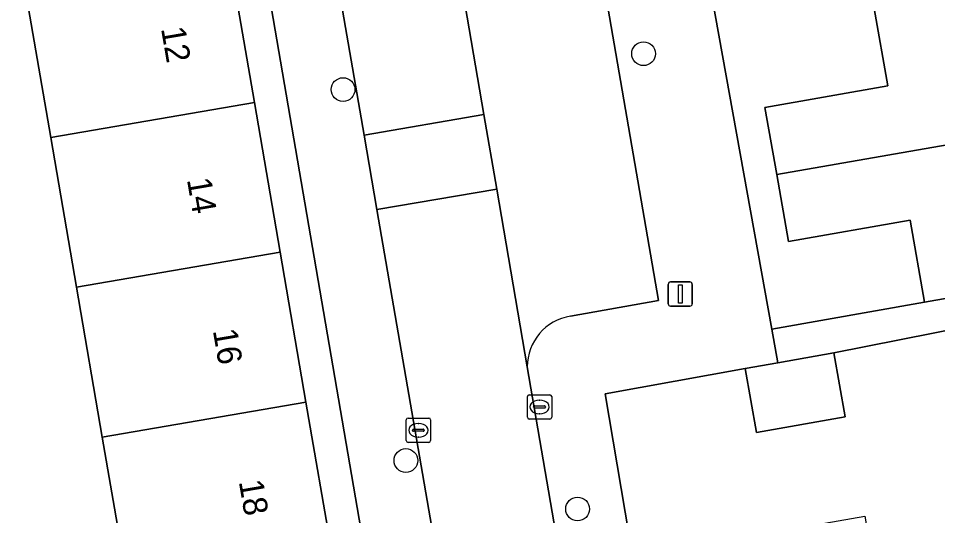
# Model space of a CAD drawing. Extents: x 162879 to 165540, y 384011 to 385181.
# Drawn here: x 164396.22 to 164434.07, y 384446.9 to 384467.39 of the extents above; entities that cross this region are included whole.
import ezdxf

# ---------------------------------------------------------------- set-up
doc = ezdxf.new("R2010")
doc.units = 0
for name, color, linetype in [('IMGEO_Boom', 7, 'Continuous'), ('IMGEO_Erf', 7, 'Continuous'), ('IMGEO_Kolk', 7, 'Continuous'), ('IMGEO_Lichtmast', 7, 'Continuous'), ('IMGEO_Pand', 7, 'Continuous'), ('IMGEO_Pand_nummerreeks', 7, 'Continuous'), ('IMGEO_Parkeervlak_open', 7, 'Continuous'), ('IMGEO_Rijbaan_lokaal_open', 7, 'Continuous'), ('IMGEO_Voetpad_open', 7, 'Continuous')]:
    doc.layers.add(name, color=color, linetype=linetype)

msp = doc.modelspace()

# ---------------------------------------------------------------- linework, layer by layer
at = {"layer": 'IMGEO_Boom'}
for centre in [(164421.961, 384465.934), (164409.59, 384464.455), (164412.178, 384449.173), (164419.246, 384447.175)]:
    msp.add_circle(centre, 0.489, dxfattribs=at)
at = {"layer": 'IMGEO_Erf'}
for points in [[(164432.012, 384464.606), (164431.453, 384467.792), (164430.893, 384470.981), (164425.858, 384470.097), (164425.375, 384472.85), (164424.891, 384475.606), (164429.99, 384476.501), (164429.44, 384479.638), (164428.889, 384482.775), (164423.804, 384481.882), (164423.32, 384484.64), (164421.873, 384484.387), (164427.236, 384454.587), (164433.528, 384455.692), (164432.935, 384459.07), (164427.927, 384458.191), (164427.442, 384460.955), (164426.957, 384463.718)], [(164426.147, 384452.968), (164420.386, 384451.919), (164421.531, 384445.1), (164421.758, 384443.749), (164427.489, 384444.755), (164427.234, 384446.208), (164431.072, 384446.881), (164431.337, 384445.371), (164436.931, 384446.353), (164442.423, 384447.317), (164442.164, 384448.798), (164445.832, 384449.442), (164446.105, 384447.885), (164451.814, 384448.879), (164450.322, 384457.449), (164444.535, 384456.441), (164445.069, 384453.404), (164441.283, 384452.739), (164440.749, 384455.776), (164429.799, 384453.609), (164430.262, 384450.973), (164426.61, 384450.332)]]:
    msp.add_lwpolyline(points, close=True, dxfattribs=at)
for points in [[(164412.939, 384431.091), (164405.175, 384476.35), (164403.85, 384476.13), (164404.893, 384470.051), (164405.944, 384463.926), (164407.003, 384457.752), (164408.062, 384451.577), (164409.136, 384445.319)], [(164400.751, 384443.88), (164399.677, 384450.138), (164398.618, 384456.313), (164397.559, 384462.487), (164396.508, 384468.612), (164395.465, 384474.691), (164388.52, 384473.448), (164389.606, 384467.117), (164386.536, 384466.59), (164385.45, 384472.921), (164385.208, 384472.876), (164386.66, 384464.421), (164389.368, 384464.906), (164390.033, 384461.195), (164390.729, 384457.31), (164387.86, 384456.796), (164388.856, 384450.981), (164392.811, 384451.66), (164393.314, 384448.73), (164389.359, 384448.051), (164392.891, 384427.624)]]:
    msp.add_lwpolyline(points, dxfattribs=at)
at = {"layer": 'IMGEO_Kolk'}
for p, q in [((164417.178, 384450.954), (164417.178, 384451.806)), ((164417.253, 384451.88), (164418.105, 384451.88)), ((164417.666, 384451.66), (164417.691, 384451.66)), ((164418.179, 384451.806), (164418.179, 384450.954)), ((164417.437, 384451.374), (164417.437, 384451.386)), ((164417.875, 384451.337), (164417.477, 384451.337)), ((164417.48, 384451.423), (164417.878, 384451.423)), ((164417.921, 384451.386), (164417.921, 384451.374)), ((164412.268, 384450.921), (164413.12, 384450.921)), ((164417.689, 384451.1), (164417.664, 384451.1)), ((164412.193, 384449.995), (164412.193, 384450.847)), ((164412.681, 384450.701), (164412.706, 384450.701)), ((164413.194, 384450.847), (164413.194, 384449.995)), ((164418.105, 384450.88), (164417.253, 384450.88)), ((164412.452, 384450.415), (164412.452, 384450.427)), ((164412.89, 384450.378), (164412.492, 384450.378)), ((164412.495, 384450.464), (164412.893, 384450.464)), ((164412.704, 384450.141), (164412.679, 384450.141)), ((164412.936, 384450.427), (164412.936, 384450.415)), ((164413.12, 384449.921), (164412.268, 384449.921))]:
    msp.add_line(p, q, dxfattribs=at)
for points in [[(164417.178, 384450.954), (164417.178, 384451.806)], [(164417.253, 384451.88), (164418.105, 384451.88)], [(164418.179, 384451.806), (164418.179, 384450.954)], [(164412.268, 384450.921), (164413.12, 384450.921)], [(164412.193, 384449.995), (164412.193, 384450.847)], [(164413.194, 384450.847), (164413.194, 384449.995)], [(164418.105, 384450.88), (164417.253, 384450.88)], [(164413.12, 384449.921), (164412.268, 384449.921)]]:
    msp.add_lwpolyline(points, dxfattribs=at)
for centre, radius, start, end in [((164417.255, 384451.804), 0.0765, 91.552, 178.448), ((164417.255, 384451.804), 0.0765, 91.552, 178.448), ((164418.103, 384451.804), 0.0765, 1.552, 88.448), ((164418.103, 384451.804), 0.0765, 1.552, 88.448), ((164417.477, 384451.383), 0.0403, 85.8775, 175.7526), ((164417.474, 384451.373), 0.0366, 178.938, 274.7102), ((164417.878, 384451.38), 0.043, 264.8664, 352.4533), ((164417.882, 384451.385), 0.0386, 1.7309, 96.639), ((164412.27, 384450.845), 0.0765, 91.552, 178.448), ((164412.27, 384450.845), 0.0765, 91.552, 178.448), ((164413.118, 384450.845), 0.0765, 1.552, 88.448), ((164413.118, 384450.845), 0.0765, 1.552, 88.448), ((164417.255, 384450.956), 0.0765, 181.552, 268.448), ((164417.255, 384450.956), 0.0765, 181.552, 268.448), ((164418.103, 384450.956), 0.0765, 271.552, 358.448), ((164418.103, 384450.956), 0.0765, 271.552, 358.448), ((164412.492, 384450.424), 0.0403, 85.8775, 175.7526), ((164412.489, 384450.414), 0.0366, 178.938, 274.7102), ((164412.893, 384450.421), 0.043, 264.8664, 352.4533), ((164412.897, 384450.426), 0.0386, 1.7309, 96.639), ((164412.27, 384449.997), 0.0765, 181.552, 268.448), ((164412.27, 384449.997), 0.0765, 181.552, 268.448), ((164413.118, 384449.997), 0.0765, 271.552, 358.448), ((164413.118, 384449.997), 0.0765, 271.552, 358.448)]:
    msp.add_arc(centre, radius, start, end, dxfattribs=at)
for centre, major_axis, ratio, start_param, end_param in [((164417.665, 384451.38), (-0.387, 0.002), 0.722429, 4.712389, 7.853982), ((164417.69, 384451.38), (-0.39, 0.002), 0.717154, 1.570796, 4.712389), ((164412.68, 384450.421), (-0.387, 0.002), 0.722429, 4.712389, 7.853982), ((164412.705, 384450.421), (-0.39, 0.002), 0.717154, 1.570796, 4.712389)]:
    msp.add_ellipse(centre, major_axis=major_axis, ratio=ratio, start_param=start_param, end_param=end_param, dxfattribs=at)
at = {"layer": 'IMGEO_Lichtmast'}
for p, q in [((164422.975, 384455.632), (164422.975, 384456.432)), ((164422.975, 384456.432), (164422.975, 384455.632)), ((164423.075, 384456.532), (164423.865, 384456.532)), ((164423.865, 384456.532), (164423.075, 384456.532)), ((164423.965, 384456.432), (164423.965, 384455.632)), ((164423.965, 384455.632), (164423.965, 384456.432)), ((164423.865, 384455.532), (164423.075, 384455.532)), ((164423.075, 384455.532), (164423.865, 384455.532))]:
    msp.add_line(p, q, dxfattribs=at)
msp.add_lwpolyline([(164423.395, 384456.407), (164423.545, 384456.407), (164423.545, 384455.657), (164423.395, 384455.657), (164423.395, 384456.407)], dxfattribs=at)
for centre, start, end in [((164423.075, 384456.432), 90, 180), ((164423.075, 384456.432), 90, 180), ((164423.865, 384456.432), 0, 90), ((164423.865, 384456.432), 360, 90), ((164423.075, 384455.632), 180, 270), ((164423.075, 384455.632), 180, 270), ((164423.865, 384455.632), 270, 0), ((164423.865, 384455.632), 270, 0)]:
    msp.add_arc(centre, 0.1, start, end, dxfattribs=at)
at = {"layer": 'IMGEO_Pand'}
for points in [[(164396.508, 384468.612), (164397.559, 384462.487), (164405.944, 384463.926), (164404.893, 384470.051)], [(164431.453, 384467.792), (164432.012, 384464.606), (164426.957, 384463.718), (164427.442, 384460.955), (164441.471, 384463.4), (164440.426, 384469.356)], [(164405.944, 384463.926), (164397.559, 384462.487), (164398.618, 384456.313), (164407.003, 384457.752)], [(164441.471, 384463.4), (164427.442, 384460.955), (164427.927, 384458.191), (164432.935, 384459.07), (164433.528, 384455.692), (164438.453, 384456.556), (164442.546, 384457.274)], [(164408.062, 384451.577), (164407.003, 384457.752), (164398.618, 384456.313), (164399.677, 384450.138)], [(164426.147, 384452.968), (164426.61, 384450.332), (164430.262, 384450.973), (164429.799, 384453.609), (164427.485, 384453.203)], [(164408.062, 384451.577), (164399.677, 384450.138), (164400.751, 384443.88), (164409.136, 384445.319)]]:
    msp.add_lwpolyline(points, close=True, dxfattribs=at)
at = {"layer": 'IMGEO_Parkeervlak_open'}
for points in [[(164417.448, 384485.519), (164412.072, 384484.59), (164411.771, 384484.538), (164415.39, 384463.43), (164415.918, 384460.349), (164417.174, 384453.027)], [(164418.958, 384455.119), (164422.583, 384455.77), (164417.448, 384485.519)]]:
    msp.add_lwpolyline(points, dxfattribs=at)
msp.add_arc((164419.286, 384453.033), 2.112, 98.9261, 180.1607, dxfattribs=at)
at = {"layer": 'IMGEO_Rijbaan_lokaal_open'}
msp.add_lwpolyline([(164408.678, 384472.888), (164410.457, 384462.574), (164415.39, 384463.43), (164411.771, 384484.538)], dxfattribs=at)
for points in [[(164415.39, 384463.43), (164410.457, 384462.574), (164410.985, 384459.517), (164415.918, 384460.349)], [(164417.174, 384453.027), (164415.918, 384460.349), (164410.985, 384459.517), (164415.945, 384430.767), (164420.841, 384431.639)]]:
    msp.add_lwpolyline(points, close=True, dxfattribs=at)
at = {"layer": 'IMGEO_Voetpad_open'}
for points in [[(164421.873, 384484.387), (164421.733, 384484.363), (164421.411, 384486.193), (164417.448, 384485.519), (164422.583, 384455.77), (164418.958, 384455.119)], [(164417.174, 384453.027), (164420.841, 384431.639), (164423.801, 384431.974), (164423.446, 384434.134), (164421.758, 384443.749), (164421.531, 384445.1), (164420.386, 384451.919), (164426.147, 384452.968), (164427.485, 384453.203), (164427.236, 384454.587), (164421.873, 384484.387)], [(164352.403, 384467.41), (164361.983, 384468.868), (164364.701, 384469.348), (164373.156, 384470.798), (164381.048, 384472.146), (164384.091, 384472.668), (164385.208, 384472.876), (164385.45, 384472.921), (164388.52, 384473.448), (164395.465, 384474.691), (164403.85, 384476.13), (164405.175, 384476.35), (164412.939, 384431.091), (164415.945, 384430.767), (164410.985, 384459.517), (164410.457, 384462.574), (164408.678, 384472.888)], [(164438.453, 384456.556), (164433.528, 384455.692), (164427.236, 384454.587), (164427.485, 384453.203), (164429.799, 384453.609), (164440.749, 384455.776)]]:
    msp.add_lwpolyline(points, dxfattribs=at)
msp.add_arc((164419.286, 384453.033), 2.112, 98.9261, 180.1607, dxfattribs=at)

# ---------------------------------------------------------------- texts
at = {"layer": 'IMGEO_Pand_nummerreeks'}
for s, p in [('12', (164402.093, 384466.973)), ('14', (164403.16, 384460.751)), ('16', (164404.227, 384454.531)), ('18', (164405.295, 384448.309))]:
    msp.add_text(s, height=1, rotation=279.7346, dxfattribs=at).set_placement(p)

doc.saveas('drawing.dxf')
